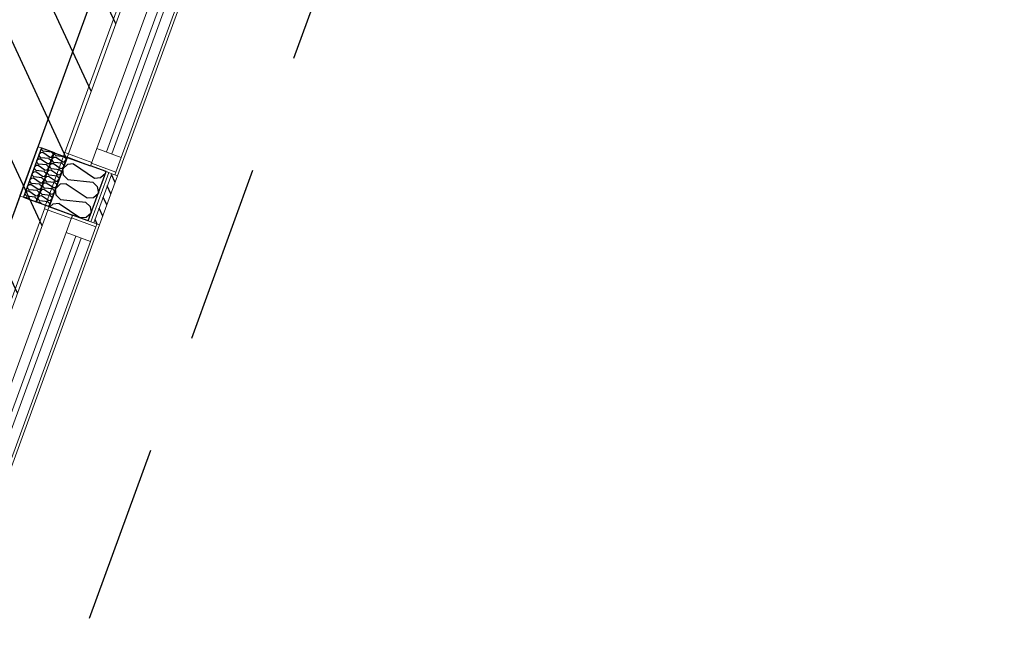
# Model space of a CAD drawing. Header units: millimetres. Extents: x 112481703 to 112588235, y 1264638581 to 1264713486.
# Tile 348 of 487: x 112581242 to 112584739, y 1264672686 to 1264674915. Entities that reach past the tile are written whole.
import ezdxf

# ---------------------------------------------------------------- set-up
doc = ezdxf.new("R2010")
doc.units = ezdxf.units.MM
doc.header["$LTSCALE"] = 0.5
doc.header["$MEASUREMENT"] = 0
doc.linetypes.add('Lang stiplet', pattern=[2116.666603, 1269.999981, -846.666622])
doc.linetypes.add('PLINE', pattern=[0])
for name, color, linetype, lineweight in [('234- Vinduer_ dører_ porter', 7, 'Continuous', 0), ('235- Utvendig kledning og overflate', 7, 'Continuous', 0), ('236- Innvendig kledning og overflate', 7, 'Continuous', 0), ('262- Taktekking', 7, 'Continuous', 0)]:
    doc.layers.add(name, color=color, linetype=linetype, lineweight=lineweight)
for name, color, linetype in [('266- Himling og innvendig overflate#1', 7, 'Continuous'), ('862- M___Nettoareal', 7, 'Continuous'), ('862- M___Nettoareal(Polylinje)', 7, 'Continuous'), ('LA_farge_dekke_asfalt2', 7, 'Continuous'), ('Yttervegger.A225', 7, 'Continuous'), ('Yttervegger.A225 (Skravur)', 7, 'Continuous')]:
    doc.layers.add(name, color=color, linetype=linetype)
pattern_1 = [(249.956, (112557650, 1264717795), (-81.357, 29.68231), [0, -50]), (249.956, (112557682.11, 1264717756.67), (-81.357, 29.68231), [0, -50])]

# ---------------------------------------------------------------- blocks, each defined once
blk = doc.blocks.new('Laboratorie_5_2', base_point=(112579640.4, 1264674917.8))
at = {"layer": '862- M___Nettoareal(Polylinje)', "linetype": 'PLINE', "flags": 128}
blk.add_lwpolyline([(112581810.2, 1264675844.8), (112578739.1, 1264676965.2), (112578145.9, 1264675339.1), (112577643.2, 1264673961.4), (112580714.3, 1264672841)], close=True, dxfattribs=at)
blk = doc.blocks.new('*X387', base_point=(112557650, 1264717795))
at = {"layer": 'Yttervegger.A225 (Skravur)', "linetype": 'PLINE'}
for p, q in [((112581410.9, 1264674401.1), (112581394.8, 1264674385.2)), ((112581396.8, 1264674362.7), (112581394.8, 1264674385.2)), ((112581432.8, 1264674402.8), (112581410.9, 1264674401.1)), ((112581432.8, 1264674402.8), (112581506.9, 1264674352.7)), ((112581545.5, 1264674376.6), (112581546.6, 1264674369.6)), ((112581412.5, 1264674347.2), (112581396.8, 1264674362.7)), ((112581412.5, 1264674347.2), (112581501.5, 1264674337.9)), ((112581506.9, 1264674352.7), (112581528.9, 1264674354.4)), ((112581528.9, 1264674354.4), (112581546.6, 1264674369.6)), ((112581385.2, 1264674330.8), (112581369.1, 1264674314.9)), ((112581371.2, 1264674292.4), (112581369.1, 1264674314.9)), ((112581407.2, 1264674332.5), (112581385.2, 1264674330.8)), ((112581407.2, 1264674332.5), (112581481.3, 1264674282.3)), ((112581501.5, 1264674337.9), (112581517.3, 1264674322.4)), ((112581517.3, 1264674322.4), (112581521, 1264674299.3)), ((112581386.9, 1264674276.9), (112581371.2, 1264674292.4)), ((112581386.9, 1264674276.9), (112581475.9, 1264674267.5)), ((112581481.3, 1264674282.3), (112581503.2, 1264674284)), ((112581503.2, 1264674284), (112581521, 1264674299.3)), ((112581359.5, 1264674260.4), (112581349.2, 1264674250.2)), ((112581381.5, 1264674262.1), (112581359.5, 1264674260.4)), ((112581381.5, 1264674262.1), (112581455.6, 1264674212)), ((112581475.9, 1264674267.5), (112581491.6, 1264674252.1)), ((112581491.6, 1264674252.1), (112581495.3, 1264674229)), ((112581455.6, 1264674212), (112581477.6, 1264674213.7)), ((112581477.6, 1264674213.7), (112581495.3, 1264674229))]:
    blk.add_line(p, q, dxfattribs=at)
blk = doc.blocks.new('Vindu[19]', base_point=(112557650, 1264717795))
at = {"layer": '234- Vinduer_ dører_ porter', "linetype": 'PLINE'}
for p, q in [((112581401.9, 1264674442.8), (112581869.4, 1264675724.2)), ((112581873.9, 1264675736.4), (112581869.4, 1264675724.2)), ((112581965.3, 1264675689.2), (112581869.4, 1264675724.2)), ((112581966.3, 1264675692), (112581947.1, 1264675639.4)), ((112581969.7, 1264675701.4), (112581966.3, 1264675692)), ((112581966.3, 1264675692), (112582052.7, 1264675660.5)), ((112582025.1, 1264675681.2), (112581969.7, 1264675701.4)), ((112582025.1, 1264675681.2), (112581969.7, 1264675701.4)), ((112582034.5, 1264675677.8), (112582025.1, 1264675681.2)), ((112582034.5, 1264675677.8), (112582025.1, 1264675681.2)), ((112582044.9, 1264675674), (112582034.5, 1264675677.8)), ((112582044.9, 1264675674), (112582034.5, 1264675677.8)), ((112582056.1, 1264675669.9), (112582044.9, 1264675674)), ((112582056.1, 1264675669.9), (112582044.9, 1264675674)), ((112582052.7, 1264675660.5), (112582056.1, 1264675669.9)), ((112582065.5, 1264675666.5), (112582056.1, 1264675669.9)), ((112581947.1, 1264675639.4), (112581515.9, 1264674457.6)), ((112581589.1, 1264674360.7), (112582065.5, 1264675666.5)), ((112581947.1, 1264675639.4), (112582033.5, 1264675607.9)), ((112582033.5, 1264675607.9), (112582052.7, 1264675660.5)), ((112581980.9, 1264675627.1), (112581549.7, 1264674445.3)), ((112581568.5, 1264674438.4), (112581999.7, 1264675620.2)), ((112581602.3, 1264674426.1), (112582033.5, 1264675607.9)), ((112581515.9, 1264674457.6), (112581496.7, 1264674405)), ((112581602.3, 1264674426.1), (112581515.9, 1264674457.6)), ((112581397.5, 1264674430.6), (112581401.9, 1264674442.8)), ((112581497.8, 1264674407.8), (112581401.9, 1264674442.8)), ((112581583.2, 1264674373.5), (112581602.3, 1264674426.1)), ((112581496.7, 1264674405), (112581493.3, 1264674395.6)), ((112581548.7, 1264674375.4), (112581493.3, 1264674395.6)), ((112581548.7, 1264674375.4), (112581493.3, 1264674395.6)), ((112581496.7, 1264674405), (112581583.2, 1264674373.5)), ((112581558.1, 1264674372), (112581548.7, 1264674375.4)), ((112581558.1, 1264674372), (112581548.7, 1264674375.4)), ((112581568.5, 1264674368.2), (112581558.1, 1264674372)), ((112581568.5, 1264674368.2), (112581558.1, 1264674372)), ((112581579.7, 1264674364.1), (112581568.5, 1264674368.2)), ((112581579.7, 1264674364.1), (112581568.5, 1264674368.2)), ((112581579.7, 1264674364.1), (112581583.2, 1264674373.5)), ((112581589.1, 1264674360.7), (112581579.7, 1264674364.1))]:
    blk.add_line(p, q, dxfattribs=at)
blk = doc.blocks.new('Vindu[20]', base_point=(112557650, 1264717795))
at = {"layer": '234- Vinduer_ dører_ porter', "linetype": 'PLINE'}
for p, q in [((112580861.8, 1264672962.3), (112581329.3, 1264674243.7)), ((112581333.7, 1264674255.9), (112581329.3, 1264674243.7)), ((112581425.1, 1264674208.7), (112581329.3, 1264674243.7)), ((112581426.1, 1264674211.5), (112581406.9, 1264674158.9)), ((112581429.6, 1264674220.9), (112581426.1, 1264674211.5)), ((112581426.1, 1264674211.5), (112581512.6, 1264674180)), ((112581485, 1264674200.7), (112581429.6, 1264674220.9)), ((112581485, 1264674200.7), (112581429.6, 1264674220.9)), ((112581494.4, 1264674197.3), (112581485, 1264674200.7)), ((112581494.4, 1264674197.3), (112581485, 1264674200.7)), ((112581049, 1264672880.1), (112581525.4, 1264674186)), ((112581493.4, 1264674127.4), (112581512.6, 1264674180)), ((112581504.7, 1264674193.5), (112581494.4, 1264674197.3)), ((112581504.7, 1264674193.5), (112581494.4, 1264674197.3)), ((112581516, 1264674189.4), (112581504.7, 1264674193.5)), ((112581516, 1264674189.4), (112581504.7, 1264674193.5)), ((112581512.6, 1264674180), (112581516, 1264674189.4)), ((112581525.4, 1264674186), (112581516, 1264674189.4)), ((112581406.9, 1264674158.9), (112580975.8, 1264672977.1)), ((112581440.8, 1264674146.6), (112581009.6, 1264672964.8)), ((112581028.4, 1264672957.9), (112581459.5, 1264674139.7)), ((112581406.9, 1264674158.9), (112581493.4, 1264674127.4)), ((112581062.2, 1264672945.6), (112581493.4, 1264674127.4)), ((112580975.8, 1264672977.1), (112580956.6, 1264672924.5)), ((112581062.2, 1264672945.6), (112580975.8, 1264672977.1)), ((112580857.3, 1264672950.1), (112580861.8, 1264672962.3)), ((112580957.6, 1264672927.3), (112580861.8, 1264672962.3)), ((112581043, 1264672893), (112581062.2, 1264672945.6)), ((112580956.6, 1264672924.5), (112580953.1, 1264672915.1)), ((112581008.6, 1264672894.9), (112580953.1, 1264672915.1)), ((112581008.6, 1264672894.9), (112580953.1, 1264672915.1)), ((112580956.6, 1264672924.5), (112581043, 1264672893)), ((112581018, 1264672891.5), (112581008.6, 1264672894.9)), ((112581018, 1264672891.5), (112581008.6, 1264672894.9)), ((112581028.3, 1264672887.7), (112581018, 1264672891.5)), ((112581028.3, 1264672887.7), (112581018, 1264672891.5)), ((112581039.6, 1264672883.6), (112581028.3, 1264672887.7)), ((112581039.6, 1264672883.6), (112581028.3, 1264672887.7)), ((112581039.6, 1264672883.6), (112581043, 1264672893)), ((112581049, 1264672880.1), (112581039.6, 1264672883.6))]:
    blk.add_line(p, q, dxfattribs=at)
blk = doc.blocks.new('*X458', base_point=(112557650, 1264717795))
at = {"layer": 'Yttervegger.A225 (Skravur)', "linetype": 'PLINE'}
for p, q in [((112581320.1, 1264674452.8), (112581319.1, 1264674459.2)), ((112581325.2, 1264674447.8), (112581320.1, 1264674452.8)), ((112581354.1, 1264674444.7), (112581325.2, 1264674447.8)), ((112581354.1, 1264674444.7), (112581359.1, 1264674439.7)), ((112581308, 1264674419.6), (112581302.2, 1264674414.7)), ((112581303.4, 1264674407.2), (112581302.2, 1264674414.7)), ((112581315.1, 1264674420.2), (112581308, 1264674419.6)), ((112581316.3, 1264674442.4), (112581310.6, 1264674437.5)), ((112581311.8, 1264674430), (112581310.6, 1264674437.5)), ((112581316.9, 1264674425), (112581311.8, 1264674430)), ((112581339.2, 1264674403.9), (112581315.1, 1264674420.2)), ((112581323.4, 1264674443), (112581316.3, 1264674442.4)), ((112581345.7, 1264674421.9), (112581316.9, 1264674425)), ((112581347.5, 1264674426.7), (112581323.4, 1264674443)), ((112581345.7, 1264674421.9), (112581350.8, 1264674416.9)), ((112581346.3, 1264674404.5), (112581351.5, 1264674409.6)), ((112581347.5, 1264674426.7), (112581354.6, 1264674427.3)), ((112581350.8, 1264674416.9), (112581351.5, 1264674409.6)), ((112581354.6, 1264674427.3), (112581359.8, 1264674432.4)), ((112581359.1, 1264674439.7), (112581359.8, 1264674432.4)), ((112581298.5, 1264674374.5), (112581291.4, 1264674374)), ((112581299.7, 1264674396.8), (112581293.9, 1264674391.8)), ((112581295.1, 1264674384.3), (112581293.9, 1264674391.8)), ((112581300.2, 1264674379.3), (112581295.1, 1264674384.3)), ((112581322.5, 1264674358.3), (112581298.5, 1264674374.5)), ((112581306.8, 1264674397.4), (112581299.7, 1264674396.8)), ((112581329.1, 1264674376.3), (112581300.2, 1264674379.3)), ((112581308.5, 1264674402.1), (112581303.4, 1264674407.2)), ((112581330.8, 1264674381.1), (112581306.8, 1264674397.4)), ((112581337.4, 1264674399.1), (112581308.5, 1264674402.1)), ((112581329.1, 1264674376.3), (112581334.2, 1264674371.3)), ((112581330.8, 1264674381.1), (112581338, 1264674381.6)), ((112581337.4, 1264674399.1), (112581342.5, 1264674394.1)), ((112581338, 1264674381.6), (112581343.2, 1264674386.8)), ((112581339.2, 1264674403.9), (112581346.3, 1264674404.5)), ((112581342.5, 1264674394.1), (112581343.2, 1264674386.8)), ((112581283, 1264674351.2), (112581277.3, 1264674346.2)), ((112581278.5, 1264674338.7), (112581277.3, 1264674346.2)), ((112581290.2, 1264674351.7), (112581283, 1264674351.2)), ((112581291.4, 1264674374), (112581285.6, 1264674369)), ((112581286.8, 1264674361.5), (112581285.6, 1264674369)), ((112581291.9, 1264674356.5), (112581286.8, 1264674361.5)), ((112581314.2, 1264674335.5), (112581290.2, 1264674351.7)), ((112581320.8, 1264674353.5), (112581291.9, 1264674356.5)), ((112581320.8, 1264674353.5), (112581325.9, 1264674348.5)), ((112581321.3, 1264674336), (112581326.5, 1264674341.2)), ((112581322.5, 1264674358.3), (112581329.6, 1264674358.8)), ((112581325.9, 1264674348.5), (112581326.5, 1264674341.2)), ((112581329.6, 1264674358.8), (112581334.9, 1264674364)), ((112581334.2, 1264674371.3), (112581334.9, 1264674364)), ((112581266.4, 1264674305.6), (112581260.6, 1264674300.6)), ((112581273.5, 1264674306.1), (112581266.4, 1264674305.6)), ((112581274.7, 1264674328.4), (112581269, 1264674323.4)), ((112581270.2, 1264674315.9), (112581269, 1264674323.4)), ((112581275.3, 1264674310.9), (112581270.2, 1264674315.9)), ((112581297.5, 1264674289.8), (112581273.5, 1264674306.1)), ((112581281.8, 1264674328.9), (112581274.7, 1264674328.4)), ((112581304.1, 1264674307.9), (112581275.3, 1264674310.9)), ((112581283.6, 1264674333.7), (112581278.5, 1264674338.7)), ((112581305.9, 1264674312.7), (112581281.8, 1264674328.9)), ((112581312.4, 1264674330.7), (112581283.6, 1264674333.7)), ((112581304.1, 1264674307.9), (112581309.2, 1264674302.9)), ((112581305.9, 1264674312.7), (112581313, 1264674313.2)), ((112581312.4, 1264674330.7), (112581317.5, 1264674325.7)), ((112581313, 1264674313.2), (112581318.2, 1264674318.4)), ((112581314.2, 1264674335.5), (112581321.3, 1264674336)), ((112581317.5, 1264674325.7), (112581318.2, 1264674318.4)), ((112581265.2, 1264674283.3), (112581259.7, 1264674282.9)), ((112581261.8, 1264674293.1), (112581260.6, 1264674300.6)), ((112581266.9, 1264674288.1), (112581261.8, 1264674293.1)), ((112581272.9, 1264674278.1), (112581265.2, 1264674283.3)), ((112581295.8, 1264674285.1), (112581266.9, 1264674288.1)), ((112581295.8, 1264674285.1), (112581300.9, 1264674280)), ((112581297.5, 1264674289.8), (112581304.7, 1264674290.4)), ((112581297.8, 1264674269), (112581301.6, 1264674272.7)), ((112581300.9, 1264674280), (112581301.6, 1264674272.7)), ((112581304.7, 1264674290.4), (112581309.9, 1264674295.6)), ((112581309.2, 1264674302.9), (112581309.9, 1264674295.6))]:
    blk.add_line(p, q, dxfattribs=at)
blk = doc.blocks.new('*X475', base_point=(112557650, 1264717795))
at = {"layer": 'Yttervegger.A225 (Skravur)', "linetype": 'PLINE'}
for p, q in [((112581362.3, 1264674425.6), (112581356.6, 1264674420.7)), ((112581357.8, 1264674413.2), (112581356.6, 1264674420.7)), ((112581362.9, 1264674408.2), (112581357.8, 1264674413.2)), ((112581369.5, 1264674426.2), (112581362.3, 1264674425.6)), ((112581366.1, 1264674436), (112581365.1, 1264674442.4)), ((112581371.2, 1264674431), (112581366.1, 1264674436)), ((112581393.5, 1264674409.9), (112581369.5, 1264674426.2)), ((112581400.1, 1264674427.9), (112581371.2, 1264674431)), ((112581393.5, 1264674409.9), (112581400.6, 1264674410.5)), ((112581400.1, 1264674427.9), (112581405.2, 1264674422.9)), ((112581400.6, 1264674410.5), (112581405.9, 1264674415.6)), ((112581405.2, 1264674422.9), (112581405.9, 1264674415.6)), ((112581345.7, 1264674380), (112581340, 1264674375)), ((112581341.2, 1264674367.5), (112581340, 1264674375)), ((112581352.8, 1264674380.6), (112581345.7, 1264674380)), ((112581354, 1264674402.8), (112581348.3, 1264674397.9)), ((112581349.5, 1264674390.4), (112581348.3, 1264674397.9)), ((112581354.6, 1264674385.4), (112581349.5, 1264674390.4)), ((112581376.9, 1264674364.3), (112581352.8, 1264674380.6)), ((112581361.1, 1264674403.4), (112581354, 1264674402.8)), ((112581383.4, 1264674382.3), (112581354.6, 1264674385.4)), ((112581385.2, 1264674387.1), (112581361.1, 1264674403.4)), ((112581391.8, 1264674405.1), (112581362.9, 1264674408.2)), ((112581383.4, 1264674382.3), (112581388.5, 1264674377.3)), ((112581385.2, 1264674387.1), (112581392.3, 1264674387.7)), ((112581388.5, 1264674377.3), (112581389.2, 1264674370)), ((112581391.8, 1264674405.1), (112581396.9, 1264674400.1)), ((112581392.3, 1264674387.7), (112581397.5, 1264674392.8)), ((112581396.9, 1264674400.1), (112581397.5, 1264674392.8)), ((112581337.4, 1264674357.2), (112581331.6, 1264674352.2)), ((112581332.8, 1264674344.7), (112581331.6, 1264674352.2)), ((112581337.9, 1264674339.7), (112581332.8, 1264674344.7)), ((112581344.5, 1264674357.7), (112581337.4, 1264674357.2)), ((112581366.8, 1264674336.7), (112581337.9, 1264674339.7)), ((112581346.3, 1264674362.5), (112581341.2, 1264674367.5)), ((112581368.5, 1264674341.5), (112581344.5, 1264674357.7)), ((112581375.1, 1264674359.5), (112581346.3, 1264674362.5)), ((112581368.5, 1264674341.5), (112581375.7, 1264674342)), ((112581375.1, 1264674359.5), (112581380.2, 1264674354.5)), ((112581375.7, 1264674342), (112581380.9, 1264674347.2)), ((112581376.9, 1264674364.3), (112581384, 1264674364.8)), ((112581380.2, 1264674354.5), (112581380.9, 1264674347.2)), ((112581384, 1264674364.8), (112581389.2, 1264674370)), ((112581320.7, 1264674311.6), (112581315, 1264674306.6)), ((112581316.2, 1264674299.1), (112581315, 1264674306.6)), ((112581327.9, 1264674312.1), (112581320.7, 1264674311.6)), ((112581329.1, 1264674334.4), (112581323.3, 1264674329.4)), ((112581324.5, 1264674321.9), (112581323.3, 1264674329.4)), ((112581329.6, 1264674316.9), (112581324.5, 1264674321.9)), ((112581351.9, 1264674295.9), (112581327.9, 1264674312.1)), ((112581336.2, 1264674334.9), (112581329.1, 1264674334.4)), ((112581358.5, 1264674313.9), (112581329.6, 1264674316.9)), ((112581360.2, 1264674318.7), (112581336.2, 1264674334.9)), ((112581358.5, 1264674313.9), (112581363.6, 1264674308.9)), ((112581360.2, 1264674318.7), (112581367.3, 1264674319.2)), ((112581363.6, 1264674308.9), (112581364.2, 1264674301.6)), ((112581366.8, 1264674336.7), (112581371.9, 1264674331.7)), ((112581367.3, 1264674319.2), (112581372.6, 1264674324.4)), ((112581371.9, 1264674331.7), (112581372.6, 1264674324.4)), ((112581312.4, 1264674288.8), (112581306.7, 1264674283.8)), ((112581307.9, 1264674276.3), (112581306.7, 1264674283.8)), ((112581313, 1264674271.3), (112581307.9, 1264674276.3)), ((112581319.5, 1264674289.3), (112581312.4, 1264674288.8)), ((112581341.8, 1264674268.3), (112581313, 1264674271.3)), ((112581321.3, 1264674294.1), (112581316.2, 1264674299.1)), ((112581343.6, 1264674273.1), (112581319.5, 1264674289.3)), ((112581350.2, 1264674291.1), (112581321.3, 1264674294.1)), ((112581343.6, 1264674273.1), (112581350.7, 1264674273.6)), ((112581350.2, 1264674291.1), (112581355.2, 1264674286.1)), ((112581350.7, 1264674273.6), (112581355.9, 1264674278.8)), ((112581351.9, 1264674295.9), (112581359, 1264674296.4)), ((112581355.2, 1264674286.1), (112581355.9, 1264674278.8)), ((112581359, 1264674296.4), (112581364.2, 1264674301.6)), ((112581311.2, 1264674266.5), (112581305.7, 1264674266.1)), ((112581319, 1264674261.3), (112581311.2, 1264674266.5)), ((112581341.8, 1264674268.3), (112581346.9, 1264674263.3)), ((112581343.8, 1264674252.2), (112581347.6, 1264674255.9)), ((112581346.9, 1264674263.3), (112581347.6, 1264674255.9))]:
    blk.add_line(p, q, dxfattribs=at)
blk = doc.blocks.new('Simple Window Opening[28]', base_point=(112557650, 1264717795))
at = {"layer": '234- Vinduer_ dører_ porter', "linetype": 'PLINE'}
for p, q in [((112580766.2, 1264672983.3), (112581242.6, 1264674289.1)), ((112581242.6, 1264674289.1), (112581254.8, 1264674284.7)), ((112581254.8, 1264674284.7), (112581299.9, 1264674268.2)), ((112580869.5, 1264672945.6), (112581345.9, 1264674251.4)), ((112581299.9, 1264674268.2), (112581300.9, 1264674267.9)), ((112581300.9, 1264674267.9), (112581345.9, 1264674251.4)), ((112580766.2, 1264672983.3), (112580778.4, 1264672978.9)), ((112580778.4, 1264672978.9), (112580823.5, 1264672962.4)), ((112580823.5, 1264672962.4), (112580824.4, 1264672962.1)), ((112580824.4, 1264672962.1), (112580869.5, 1264672945.6))]:
    blk.add_line(p, q, dxfattribs=at)
blk = doc.blocks.new('Simple Window Opening[29]', base_point=(112557650, 1264717795))
at = {"layer": '234- Vinduer_ dører_ porter', "linetype": 'PLINE'}
for p, q in [((112581306.4, 1264674463.8), (112581782.8, 1264675769.6)), ((112581782.8, 1264675769.6), (112581795, 1264675765.2)), ((112581795, 1264675765.2), (112581840.1, 1264675748.7)), ((112581840.1, 1264675748.7), (112581841, 1264675748.4)), ((112581841, 1264675748.4), (112581886.1, 1264675731.9)), ((112581409.7, 1264674426.1), (112581886.1, 1264675731.9)), ((112581306.4, 1264674463.8), (112581318.6, 1264674459.4)), ((112581318.6, 1264674459.4), (112581363.7, 1264674442.9)), ((112581363.7, 1264674442.9), (112581364.6, 1264674442.6)), ((112581364.6, 1264674442.6), (112581409.7, 1264674426.1))]:
    blk.add_line(p, q, dxfattribs=at)

msp = doc.modelspace()

# ---------------------------------------------------------------- hatches: boundary and pattern name
at = {"layer": '262- Taktekking', "linetype": 'Continuous'}
h = msp.add_hatch(dxfattribs=at)
h.set_pattern_fill('Membran', color=256, style=0, pattern_type=2)
h.set_pattern_definition([(249.95599, (112557650, 1264717795), (-65.76007, 23.99193), [])])
h.paths.add_polyline_path([(112581363.7, 1264674442.9), (112581299.9, 1264674268.2), (112581300.9, 1264674267.9), (112581364.6, 1264674442.6)])
at = {"layer": 'LA_farge_dekke_asfalt2', "linetype": 'Continuous'}
h = msp.add_hatch(dxfattribs=at)
h.set_pattern_fill('Murverk', color=256, style=0, pattern_type=2)
h.set_pattern_definition([(294.956, (112557650, 1264717795), (163.1938, 75.94596), [])])
h.paths.add_polyline_path([(112562670.3, 1264672618.4), (112565507.4, 1264680394.8), (112573384.4, 1264677521), (112579262.4, 1264693632), (112587341.4, 1264690684.4), (112579714.9, 1264669780.9), (112576475.3, 1264670962.9), (112575386.6, 1264667979)])
at = {"layer": 'Yttervegger.A225 (Skravur)', "linetype": 'Continuous'}
h = msp.add_hatch(dxfattribs=at)
h.set_pattern_fill('Prikker_tett', color=256, style=0, pattern_type=2)
h.set_pattern_definition(pattern_1)
h.paths.add_polyline_path([(112581306.4, 1264674463.8), (112581242.6, 1264674289.1), (112581254.8, 1264674284.7), (112581318.6, 1264674459.4)])
h = msp.add_hatch(dxfattribs=at)
h.set_pattern_fill('Prikker_tett', color=256, style=0, pattern_type=2)
h.set_pattern_definition(pattern_1)
h.paths.add_polyline_path([(112581345, 1264674251.8), (112581408.8, 1264674426.5), (112581397.5, 1264674430.6), (112581333.7, 1264674255.9)])
for points in [[(112581345.9, 1264674251.4), (112581409.7, 1264674426.1), (112581408.8, 1264674426.5), (112581345, 1264674251.8)], [(112581409.1, 1264674427.4), (112581408.8, 1264674426.5), (112581409.7, 1264674426.1), (112581493.3, 1264674395.6), (112581493.6, 1264674396.6)], [(112581345, 1264674251.8), (112581344.7, 1264674250.8), (112581429.2, 1264674220), (112581429.6, 1264674220.9), (112581345.9, 1264674251.4)]]:
    msp.add_hatch(color=256, dxfattribs=at).paths.add_polyline_path(points)
h = msp.add_hatch(dxfattribs=at)
h.set_pattern_fill('Prikker_tett', color=256, style=0, pattern_type=2)
h.set_pattern_definition(pattern_1)
h.paths.add_polyline_path([(112581401.9, 1264674442.8), (112581397.5, 1264674430.6), (112581408.8, 1264674426.5), (112581409.1, 1264674427.4), (112581493.6, 1264674396.6), (112581497.8, 1264674407.8)])
h = msp.add_hatch(dxfattribs=at)
h.set_pattern_fill('Prikker_tett', color=256, style=0, pattern_type=2)
h.set_pattern_definition(pattern_1)
h.paths.add_polyline_path([(112581548.7, 1264674375.4), (112581485, 1264674200.7), (112581494.4, 1264674197.3), (112581558.1, 1264674372)])
h = msp.add_hatch(dxfattribs=at)
h.set_pattern_fill('Skrålinjer_1', color=256, style=0, pattern_type=2)
h.set_pattern_definition([(114.95599, (112557650, 1264717795), (27.198964, 12.65766), [])])
h.paths.add_polyline_path([(112581589.1, 1264674360.7), (112581579.7, 1264674364.1), (112581568.5, 1264674368.2), (112581504.7, 1264674193.5), (112581516, 1264674189.4), (112581525.4, 1264674186)])
h = msp.add_hatch(dxfattribs=at)
h.set_pattern_fill('Prikker_tett', color=256, style=0, pattern_type=2)
h.set_pattern_definition(pattern_1)
h.paths.add_polyline_path([(112581333.7, 1264674255.9), (112581329.3, 1264674243.7), (112581425.1, 1264674208.7), (112581429.2, 1264674220), (112581344.7, 1264674250.8), (112581345, 1264674251.8)])

# ---------------------------------------------------------------- linework, layer by layer
at = {"layer": '235- Utvendig kledning og overflate', "linetype": 'PLINE'}
for p, q in [((112581558.1, 1264674372), (112581548.7, 1264674375.4)), ((112581494.4, 1264674197.3), (112581558.1, 1264674372)), ((112581504.7, 1264674193.5), (112581568.5, 1264674368.2)), ((112581568.5, 1264674368.2), (112581558.1, 1264674372)), ((112581579.7, 1264674364.1), (112581568.5, 1264674368.2)), ((112581589.1, 1264674360.7), (112581579.7, 1264674364.1)), ((112581494.4, 1264674197.3), (112581485, 1264674200.7)), ((112581504.7, 1264674193.5), (112581494.4, 1264674197.3)), ((112581516, 1264674189.4), (112581504.7, 1264674193.5)), ((112581525.4, 1264674186), (112581516, 1264674189.4))]:
    msp.add_line(p, q, dxfattribs=at)
at = {"layer": '235- Utvendig kledning og overflate', "linetype": 'PLINE', "flags": 128}
msp.add_lwpolyline([(112581525.4, 1264674186), (112581589.1, 1264674360.7)], dxfattribs=at)
at = {"layer": '236- Innvendig kledning og overflate', "linetype": 'PLINE'}
for p, q in [((112581306.4, 1264674463.8), (112581318.6, 1264674459.4)), ((112581408.8, 1264674426.5), (112581345, 1264674251.8)), ((112581397.5, 1264674430.6), (112581401.9, 1264674442.8)), ((112581497.8, 1264674407.8), (112581401.9, 1264674442.8)), ((112581408.8, 1264674426.5), (112581409.1, 1264674427.4)), ((112581409.1, 1264674427.4), (112581493.6, 1264674396.6)), ((112581493.3, 1264674395.6), (112581493.6, 1264674396.6)), ((112581493.6, 1264674396.6), (112581497.8, 1264674407.8)), ((112581242.6, 1264674289.1), (112581254.8, 1264674284.7)), ((112581333.7, 1264674255.9), (112581329.3, 1264674243.7)), ((112581425.1, 1264674208.7), (112581329.3, 1264674243.7)), ((112581345, 1264674251.8), (112581344.7, 1264674250.8)), ((112581344.7, 1264674250.8), (112581429.2, 1264674220)), ((112581429.2, 1264674220), (112581425.1, 1264674208.7)), ((112581429.6, 1264674220.9), (112581429.2, 1264674220))]:
    msp.add_line(p, q, dxfattribs=at)
at = {"layer": '236- Innvendig kledning og overflate', "linetype": 'PLINE', "flags": 128}
for points in [[(112581397.5, 1264674430.6), (112581333.7, 1264674255.9)], [(112581345.9, 1264674251.4), (112581409.7, 1264674426.1)]]:
    msp.add_lwpolyline(points, dxfattribs=at)
at = {"layer": '266- Himling og innvendig overflate#1', "linetype": 'Lang stiplet'}
msp.add_lwpolyline([(112588235.4, 1264691281.6), (112578984.8, 1264665926.4), (112562432.1, 1264671965.5), (112565811.5, 1264681228.3), (112572876, 1264678650.9), (112578747.2, 1264694743.3)], close=True, dxfattribs=at)
at = {"layer": 'Yttervegger.A225', "linetype": 'PLINE'}
for p, q in [((112581318.6, 1264674459.4), (112581254.8, 1264674284.7)), ((112581318.6, 1264674459.4), (112581363.7, 1264674442.9)), ((112581363.7, 1264674442.9), (112581299.9, 1264674268.2)), ((112581364.6, 1264674442.6), (112581300.9, 1264674267.9)), ((112581409.7, 1264674426.1), (112581345.9, 1264674251.4)), ((112581363.7, 1264674442.9), (112581364.6, 1264674442.6)), ((112581364.6, 1264674442.6), (112581409.7, 1264674426.1)), ((112581409.7, 1264674426.1), (112581493.3, 1264674395.6)), ((112581485, 1264674200.7), (112581548.7, 1264674375.4)), ((112581548.7, 1264674375.4), (112581493.3, 1264674395.6)), ((112581254.8, 1264674284.7), (112581299.9, 1264674268.2)), ((112581299.9, 1264674268.2), (112581300.9, 1264674267.9)), ((112581300.9, 1264674267.9), (112581345.9, 1264674251.4)), ((112581345.9, 1264674251.4), (112581429.6, 1264674220.9)), ((112581485, 1264674200.7), (112581429.6, 1264674220.9))]:
    msp.add_line(p, q, dxfattribs=at)
at = {"layer": 'Yttervegger.A225', "linetype": 'PLINE', "flags": 128}
msp.add_lwpolyline([(112581306.4, 1264674463.8), (112581242.6, 1264674289.1)], dxfattribs=at)

# ---------------------------------------------------------------- block references
at = {"layer": '234- Vinduer_ dører_ porter', "linetype": 'PLINE'}
for name in ['Simple Window Opening[29]', 'Vindu[19]', 'Simple Window Opening[28]', 'Vindu[20]']:
    msp.add_blockref(name, (112557650, 1264717795), dxfattribs=at)
at = {"layer": '862- M___Nettoareal', "linetype": 'Continuous'}
msp.add_blockref('Laboratorie_5_2', (112579640.4, 1264674917.8), dxfattribs=at)
at = {"layer": 'Yttervegger.A225'}
for name in ['*X458', '*X475', '*X387']:
    msp.add_blockref(name, (112557650, 1264717795), dxfattribs=at)

doc.saveas('drawing.dxf')
